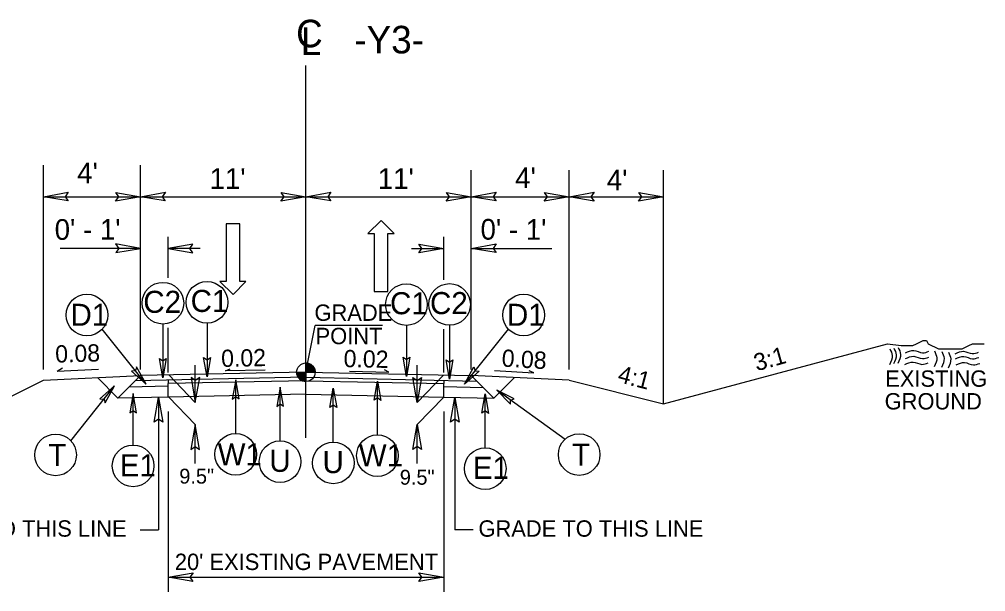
# Model space of a CAD drawing. Extents: x 573813 to 575363, y -54752 to -53123.
# Drawn here: x 574831.2 to 574910.9, y -53905.5 to -53858.3 of the extents above; entities that cross this region are included whole.
import ezdxf

# ---------------------------------------------------------------- set-up
doc = ezdxf.new("R2010")
doc.units = 0
for name, color, linetype in [('Old_Level_1', 7, 'Continuous'), ('Old_Level_11', 7, 'Continuous'), ('Old_Level_2', 7, 'Continuous'), ('Old_Level_3', 7, 'Continuous'), ('Prop Lane Arrow CELL', 7, 'Continuous'), ('Prop Pavement Schedule Description CELL', 7, 'Continuous'), ('Typical Grade Point Symbol CELL', 7, 'Continuous'), ('Typical ID Circle CELL', 7, 'Continuous'), ('Typical Terminator CELL', 7, 'Continuous'), ('Typical Text ID Circle CELL', 7, 'Continuous')]:
    doc.layers.add(name, color=color, linetype=linetype)

msp = doc.modelspace()

# ---------------------------------------------------------------- linework, layer by layer
at = {"layer": 'Old_Level_1'}
for p, q in [((574884.321, -53890.036), (574902.797, -53885.1)), ((574848.192, -53887.334), (574848.571, -53887.144)), ((574833.158, -53888.088), (574841.173, -53887.719)), ((574837.62, -53887.883), (574839.315, -53889.577)), ((574841.173, -53887.719), (574839.315, -53889.577)), ((574854.816, -53887.844), (574840.755, -53888.137)), ((574854.816, -53887.436), (574841.173, -53887.719)), ((574851.461, -53887.266), (574848.192, -53887.334)), ((574854.816, -53887.436), (574868.46, -53887.719)), ((574854.816, -53887.844), (574868.915, -53888.175)), ((574858.406, -53887.355), (574861.669, -53887.423)), ((574861.669, -53887.423), (574861.29, -53887.233)), ((574868.46, -53887.719), (574870.318, -53889.578)), ((574876.54, -53888.091), (574868.46, -53887.719)), ((574872.013, -53887.883), (574870.318, -53889.578)), ((574799.389, -53904.973), (574833.158, -53888.088)), ((574843.447, -53888.593), (574840.232, -53888.66)), ((574843.444, -53888.081), (574843.447, -53888.365)), ((574854.816, -53888.139), (574843.447, -53888.367)), ((574843.447, -53889.492), (574843.447, -53888.365)), ((574854.816, -53888.139), (574866.186, -53888.367)), ((574866.189, -53888.111), (574866.186, -53888.365)), ((574866.186, -53889.492), (574866.186, -53888.365)), ((574866.186, -53888.623), (574869.44, -53888.699)), ((574876.54, -53888.091), (574884.321, -53890.036)), ((574843.447, -53889.492), (574839.315, -53889.577)), ((574854.816, -53889.256), (574843.447, -53889.492)), ((574854.816, -53889.255), (574866.186, -53889.492)), ((574866.186, -53889.492), (574870.318, -53889.578))]:
    msp.add_line(p, q, dxfattribs=at)
msp.add_lwpolyline([(574902.797, -53885.1), (574903.917, -53885.24), (574904.198, -53885.24), (574904.618, -53885.24), (574904.898, -53885.24), (574905.179, -53885.101), (574905.459, -53884.96), (574905.739, -53884.819), (574906.019, -53884.819), (574906.16, -53885.1), (574906.44, -53885.24), (574906.72, -53885.38), (574907, -53885.52), (574907.28, -53885.52), (574907.561, -53885.52), (574907.841, -53885.52), (574908.121, -53885.52), (574908.401, -53885.52), (574908.681, -53885.52), (574908.961, -53885.52), (574909.242, -53885.38), (574909.522, -53885.24), (574909.802, -53885.1), (574910.223, -53885.1), (574910.503, -53885.1), (574910.783, -53885.1)], dxfattribs=at)
at = {"layer": 'Old_Level_11'}
for p, q in [((574833.158, -53887.198), (574833.158, -53870.361)), ((574841.173, -53887.198), (574841.173, -53870.361)), ((574868.46, -53887.198), (574868.46, -53870.76)), ((574876.54, -53887.198), (574876.54, -53870.76)), ((574884.321, -53889.999), (574884.321, -53870.76)), ((574833.158, -53872.96), (574841.173, -53872.96)), ((574841.173, -53872.96), (574854.816, -53872.96)), ((574854.816, -53872.96), (574868.46, -53872.96)), ((574868.46, -53872.96), (574876.54, -53872.96)), ((574876.54, -53872.96), (574884.321, -53872.96)), ((574843.444, -53879.663), (574843.444, -53876.263)), ((574866.189, -53879.822), (574866.189, -53876.263)), ((574841.173, -53877.218), (574834.531, -53877.218)), ((574846.104, -53877.217), (574843.444, -53877.218)), ((574863.529, -53877.217), (574866.189, -53877.218)), ((574868.46, -53877.218), (574875.102, -53877.218)), ((574843.444, -53887.472), (574843.444, -53883.775)), ((574854.816, -53887.436), (574855.584, -53883.591)), ((574861.126, -53883.591), (574855.584, -53883.591)), ((574866.189, -53887.472), (574866.189, -53883.892)), ((574845.691, -53889.923), (574845.691, -53886.848)), ((574863.994, -53889.925), (574863.994, -53886.849)), ((574843.506, -53887.661), (574845.691, -53889.923)), ((574866.169, -53887.672), (574863.994, -53889.925)), ((574842.645, -53889.508), (574842.645, -53900.429)), ((574843.499, -53889.49), (574845.684, -53891.753)), ((574866.186, -53889.492), (574864.001, -53891.755)), ((574867.107, -53889.511), (574867.107, -53900.431)), ((574843.447, -53890.663), (574843.447, -53905.537)), ((574866.186, -53890.663), (574866.186, -53905.537)), ((574845.684, -53894.965), (574845.684, -53891.753)), ((574864.001, -53894.966), (574864.001, -53891.755)), ((574841.132, -53900.429), (574842.645, -53900.429)), ((574868.62, -53900.431), (574867.107, -53900.431)), ((574843.447, -53904.345), (574866.186, -53904.345))]:
    msp.add_line(p, q, dxfattribs=at)
for points in [[(574835.204, -53873.312), (574833.158, -53872.96), (574835.216, -53872.596), (574834.954, -53872.96)], [(574839.126, -53872.607), (574841.173, -53872.96), (574839.115, -53873.324), (574839.376, -53872.96)], [(574843.219, -53873.312), (574841.173, -53872.96), (574843.231, -53872.596), (574842.969, -53872.96)], [(574852.77, -53872.607), (574854.816, -53872.96), (574852.759, -53873.324), (574853.02, -53872.96)], [(574856.863, -53873.312), (574854.816, -53872.96), (574856.874, -53872.596), (574856.613, -53872.96)], [(574866.414, -53872.607), (574868.46, -53872.96), (574866.402, -53873.324), (574866.664, -53872.96)], [(574870.507, -53873.312), (574868.46, -53872.96), (574870.518, -53872.596), (574870.257, -53872.96)], [(574874.494, -53872.608), (574876.54, -53872.96), (574874.482, -53873.324), (574874.744, -53872.96)], [(574878.587, -53873.313), (574876.54, -53872.96), (574878.598, -53872.596), (574878.337, -53872.96)], [(574882.275, -53872.608), (574884.321, -53872.96), (574882.263, -53873.324), (574882.524, -53872.96)], [(574839.126, -53877.57), (574841.173, -53877.218), (574839.115, -53876.854), (574839.376, -53877.218)], [(574845.491, -53876.865), (574843.444, -53877.218), (574845.502, -53877.581), (574845.241, -53877.218)], [(574864.142, -53876.865), (574866.189, -53877.218), (574864.131, -53877.581), (574864.392, -53877.218)], [(574870.507, -53877.57), (574868.46, -53877.218), (574870.518, -53876.854), (574870.257, -53877.218)], [(574845.339, -53887.877), (574845.691, -53889.923), (574846.055, -53887.866), (574845.691, -53888.127)], [(574864.346, -53887.878), (574863.994, -53889.925), (574863.63, -53887.867), (574863.994, -53888.128)], [(574842.293, -53891.555), (574842.645, -53889.508), (574843.009, -53891.566), (574842.645, -53891.305)], [(574866.755, -53891.557), (574867.107, -53889.511), (574867.471, -53891.569), (574867.107, -53891.307)], [(574846.036, -53893.8), (574845.684, -53891.753), (574845.32, -53893.811), (574845.683, -53893.55)], [(574863.649, -53893.801), (574864.001, -53891.755), (574864.365, -53893.812), (574864.002, -53893.551)], [(574845.493, -53904.697), (574843.447, -53904.345), (574845.505, -53903.981), (574845.243, -53904.345)], [(574864.14, -53903.992), (574866.186, -53904.345), (574864.128, -53904.709), (574864.39, -53904.345)]]:
    msp.add_lwpolyline(points, close=True, dxfattribs=at)
at = {"layer": 'Old_Level_2'}
for p, q in [((574854.816, -53892.855), (574854.816, -53862.136)), ((574834.285, -53887.352), (574834.739, -53887.06)), ((574834.285, -53887.352), (574837.714, -53887.186)), ((574870.378, -53887.296), (574873.628, -53887.491)), ((574873.628, -53887.491), (574873.245, -53887.309))]:
    msp.add_line(p, q, dxfattribs=at)
for points in [[(574902.992, -53885.503), (574903.184, -53886.067), (574902.977, -53886.816)], [(574902.992, -53885.503), (574903.184, -53886.067), (574902.977, -53886.816)], [(574903.324, -53885.438), (574903.514, -53886.004), (574903.307, -53886.754)], [(574903.324, -53885.438), (574903.514, -53886.004), (574903.307, -53886.754)], [(574903.678, -53885.401), (574903.872, -53885.967), (574903.664, -53886.714)], [(574903.678, -53885.401), (574903.872, -53885.967), (574903.664, -53886.714)], [(574904.278, -53886.317), (574904.964, -53886.124), (574905.684, -53886.308), (574906.204, -53886.191)], [(574904.278, -53886.317), (574904.964, -53886.124), (574905.684, -53886.308), (574906.204, -53886.191)], [(574904.282, -53885.842), (574904.964, -53885.645), (574905.69, -53885.829), (574906.209, -53885.712)], [(574906.674, -53885.68), (574906.864, -53886.244), (574906.66, -53886.993)], [(574906.674, -53885.68), (574906.864, -53886.244), (574906.66, -53886.993)], [(574907.27, -53885.726), (574907.462, -53886.292), (574907.257, -53887.041)], [(574907.27, -53885.726), (574907.462, -53886.292), (574907.257, -53887.041)], [(574907.822, -53885.776), (574908.014, -53886.342), (574907.806, -53887.089)], [(574907.822, -53885.776), (574908.014, -53886.342), (574907.806, -53887.089)], [(574908.387, -53885.906), (574909.073, -53885.711), (574909.793, -53885.896), (574910.316, -53885.78)], [(574908.406, -53886.335), (574909.091, -53886.138), (574909.811, -53886.325), (574910.334, -53886.208)], [(574908.406, -53886.335), (574909.091, -53886.138), (574909.811, -53886.325), (574910.334, -53886.208)], [(574904.225, -53886.798), (574904.909, -53886.605), (574905.635, -53886.785), (574906.156, -53886.67)], [(574904.225, -53886.798), (574904.909, -53886.605), (574905.635, -53886.785), (574906.156, -53886.67)], [(574908.475, -53886.832), (574909.159, -53886.636), (574909.883, -53886.821), (574910.403, -53886.703)], [(574908.475, -53886.832), (574909.159, -53886.636), (574909.883, -53886.821), (574910.403, -53886.703)]]:
    msp.add_spline(points, degree=3, dxfattribs=at)
at = {"layer": 'Prop Lane Arrow CELL'}
for p, q in [((574848.234, -53875.188), (574848.234, -53879.963)), ((574849.36, -53875.188), (574848.234, -53875.188)), ((574849.36, -53879.963), (574849.36, -53875.188)), ((574861.031, -53874.917), (574859.94, -53875.992)), ((574862.089, -53875.992), (574861.031, -53874.917)), ((574859.94, -53875.992), (574860.452, -53875.992)), ((574860.452, -53875.992), (574860.452, -53880.767)), ((574861.577, -53880.767), (574861.577, -53875.992)), ((574861.577, -53875.992), (574862.089, -53875.992)), ((574848.234, -53879.963), (574847.723, -53879.963)), ((574847.723, -53879.963), (574848.814, -53881.038)), ((574848.814, -53881.038), (574849.872, -53879.963)), ((574849.872, -53879.963), (574849.36, -53879.963)), ((574860.452, -53880.767), (574861.577, -53880.767))]:
    msp.add_line(p, q, dxfattribs=at)
at = {"layer": 'Typical Grade Point Symbol CELL'}
for p, q in [((574854.816, -53887.436), (574854.816, -53886.672)), ((574854.053, -53887.436), (574854.816, -53887.436)), ((574854.815, -53888.199), (574854.816, -53887.436)), ((574854.816, -53887.436), (574854.815, -53888.199)), ((574855.58, -53887.436), (574854.816, -53887.436))]:
    msp.add_line(p, q, dxfattribs=at)
for points in [[(574854.823, -53886.672), (574854.823, -53886.672), (574854.823, -53887.436)], [(574854.839, -53886.672), (574854.839, -53887.436)], [(574854.854, -53886.674), (574854.854, -53887.436)], [(574854.869, -53886.674), (574854.869, -53887.436)], [(574854.884, -53886.676), (574854.884, -53887.436)], [(574854.9, -53886.677), (574854.9, -53887.436)], [(574854.915, -53886.679), (574854.915, -53887.436)], [(574854.93, -53886.681), (574854.93, -53887.436)], [(574854.945, -53886.682), (574854.945, -53887.436)], [(574854.961, -53886.686), (574854.961, -53887.436)], [(574854.976, -53886.689), (574854.976, -53887.436)], [(574854.991, -53886.693), (574854.991, -53887.436)], [(574855.007, -53886.696), (574855.007, -53887.436)], [(574855.022, -53886.701), (574855.022, -53887.436)], [(574855.037, -53886.704), (574855.037, -53887.436)], [(574855.052, -53886.71), (574855.052, -53887.436)], [(574855.068, -53886.715), (574855.068, -53887.436)], [(574855.083, -53886.72), (574855.083, -53887.436)], [(574855.098, -53886.726), (574855.098, -53887.436)], [(574855.113, -53886.733), (574855.113, -53887.436)], [(574855.129, -53886.74), (574855.129, -53887.436)], [(574855.144, -53886.747), (574855.144, -53887.436)], [(574855.159, -53886.754), (574855.159, -53887.436)], [(574855.174, -53886.762), (574855.174, -53887.436)], [(574855.19, -53886.771), (574855.19, -53887.436)], [(574855.205, -53886.779), (574855.205, -53887.436)], [(574855.22, -53886.788), (574855.22, -53887.436)], [(574855.235, -53886.798), (574855.235, -53887.436)], [(574855.251, -53886.808), (574855.251, -53887.436)], [(574855.266, -53886.82), (574855.266, -53887.436)], [(574855.281, -53886.83), (574855.281, -53887.436)], [(574855.297, -53886.842), (574855.297, -53887.436)], [(574855.312, -53886.855), (574855.312, -53887.436)], [(574855.327, -53886.869), (574855.327, -53887.436)], [(574855.342, -53886.883), (574855.342, -53887.436)], [(574855.358, -53886.898), (574855.358, -53887.436)], [(574855.373, -53886.913), (574855.373, -53887.436)], [(574855.388, -53886.93), (574855.388, -53887.436)], [(574855.403, -53886.949), (574855.403, -53887.436)], [(574855.419, -53886.967), (574855.419, -53887.436)], [(574855.434, -53886.988), (574855.434, -53887.436)], [(574855.449, -53887.01), (574855.449, -53887.436)], [(574855.465, -53887.034), (574855.465, -53887.436)], [(574855.48, -53887.059), (574855.48, -53887.436)], [(574855.495, -53887.086), (574855.495, -53887.436)], [(574855.51, -53887.118), (574855.51, -53887.436)], [(574855.526, -53887.154), (574855.526, -53887.436)], [(574854.057, -53887.436), (574854.057, -53887.519)], [(574854.072, -53887.436), (574854.072, -53887.609)], [(574854.087, -53887.436), (574854.087, -53887.663)], [(574854.102, -53887.436), (574854.102, -53887.709)], [(574854.118, -53887.436), (574854.118, -53887.744)], [(574854.133, -53887.436), (574854.133, -53887.777)], [(574854.148, -53887.436), (574854.148, -53887.805)], [(574854.163, -53887.436), (574854.163, -53887.832)], [(574854.179, -53887.436), (574854.179, -53887.856)], [(574854.194, -53887.436), (574854.194, -53887.878)], [(574854.209, -53887.436), (574854.209, -53887.899)], [(574854.224, -53887.436), (574854.224, -53887.917)], [(574854.24, -53887.436), (574854.24, -53887.936)], [(574854.255, -53887.436), (574854.255, -53887.953)], [(574854.27, -53887.436), (574854.27, -53887.97)], [(574854.286, -53887.436), (574854.286, -53887.985)], [(574854.301, -53887.436), (574854.301, -53887.999)], [(574854.316, -53887.436), (574854.316, -53888.012)], [(574854.331, -53887.436), (574854.331, -53888.026)], [(574854.347, -53887.436), (574854.347, -53888.038)], [(574854.362, -53887.436), (574854.362, -53888.05)], [(574854.377, -53887.436), (574854.377, -53888.06)], [(574854.392, -53887.436), (574854.392, -53888.07)], [(574854.408, -53887.436), (574854.408, -53888.08)], [(574854.423, -53887.436), (574854.423, -53888.09)], [(574854.438, -53887.436), (574854.438, -53888.099)], [(574854.453, -53887.436), (574854.453, -53888.107)], [(574854.469, -53887.436), (574854.469, -53888.116)], [(574854.484, -53887.436), (574854.484, -53888.123)], [(574854.499, -53887.436), (574854.499, -53888.129)], [(574854.515, -53887.436), (574854.515, -53888.136)], [(574854.53, -53887.436), (574854.53, -53888.143)], [(574854.545, -53887.436), (574854.545, -53888.15)], [(574854.56, -53887.436), (574854.56, -53888.155)], [(574854.576, -53887.436), (574854.576, -53888.16)], [(574854.591, -53887.436), (574854.591, -53888.165)], [(574854.606, -53887.436), (574854.606, -53888.168)], [(574854.621, -53887.436), (574854.621, -53888.173)], [(574854.637, -53887.436), (574854.637, -53888.177)], [(574854.652, -53887.436), (574854.652, -53888.18)], [(574854.667, -53887.436), (574854.667, -53888.184)], [(574854.682, -53887.436), (574854.682, -53888.187)], [(574854.698, -53887.436), (574854.698, -53888.189)], [(574854.713, -53887.436), (574854.713, -53888.192)], [(574854.728, -53887.436), (574854.728, -53888.194)], [(574854.744, -53887.436), (574854.744, -53888.195)], [(574854.759, -53887.436), (574854.759, -53888.197)], [(574854.774, -53887.436), (574854.774, -53888.197)], [(574854.789, -53887.436), (574854.789, -53888.199)], [(574854.805, -53887.436), (574854.805, -53888.199), (574854.805, -53888.199)], [(574855.541, -53887.196), (574855.541, -53887.436)], [(574855.556, -53887.249), (574855.556, -53887.436)], [(574855.571, -53887.327), (574855.571, -53887.436)]]:
    msp.add_lwpolyline(points, dxfattribs=at)
msp.add_circle((574854.816, -53887.435), 0.763, dxfattribs=at)
for start, end in [(359.99048, 89.99048), (179.99048, 269.99048)]:
    msp.add_arc((574854.816, -53887.435), 0.763, start, end, dxfattribs=at)
at = {"layer": 'Typical ID Circle CELL'}
for p, q in [((574841.628, -53888.416), (574838.014, -53883.885)), ((574843.017, -53883.458), (574843.017, -53887.897)), ((574846.659, -53883.384), (574846.659, -53887.823)), ((574863.113, -53883.573), (574863.113, -53887.795)), ((574866.671, -53883.563), (574866.671, -53888.002)), ((574867.908, -53888.416), (574871.521, -53883.885)), ((574835.424, -53893.088), (574839.037, -53888.557)), ((574849.028, -53892.491), (574849.028, -53888.052)), ((574852.691, -53893.093), (574852.691, -53888.655)), ((574857.079, -53893.196), (574857.079, -53888.758)), ((574860.721, -53892.6), (574860.721, -53888.162)), ((574840.565, -53893.441), (574840.565, -53889.196)), ((574869.611, -53893.67), (574869.611, -53889.232)), ((574876.211, -53892.981), (574870.558, -53888.913))]:
    msp.add_line(p, q, dxfattribs=at)
for centre in [(574846.659, -53881.667), (574843.017, -53881.741), (574863.113, -53881.856), (574866.671, -53881.846), (574836.753, -53882.719), (574872.782, -53882.719), (574834.165, -53894.257), (574849.028, -53894.208), (574860.721, -53894.317), (574877.362, -53894.228), (574840.565, -53895.158), (574852.691, -53894.81), (574857.079, -53894.913), (574869.611, -53895.388)]:
    msp.add_circle(centre, 1.718, dxfattribs=at)
at = {"layer": 'Typical Terminator CELL'}
for points in [[(574843.291, -53886.306), (574843.017, -53887.897), (574842.734, -53886.298), (574843.017, -53886.501)], [(574846.933, -53886.232), (574846.659, -53887.823), (574846.377, -53886.224), (574846.659, -53886.427)], [(574863.386, -53886.205), (574863.113, -53887.795), (574862.83, -53886.196), (574863.113, -53886.399)], [(574840.422, -53887.343), (574841.628, -53888.416), (574840.852, -53886.99), (574840.757, -53887.325)], [(574866.945, -53886.411), (574866.671, -53888.002), (574866.388, -53886.402), (574866.671, -53886.606)], [(574869.114, -53887.343), (574867.908, -53888.416), (574868.684, -53886.99), (574868.778, -53887.325)], [(574838.26, -53889.972), (574839.037, -53888.557), (574837.819, -53889.631), (574838.167, -53889.649)], [(574849.302, -53889.642), (574849.028, -53888.052), (574848.745, -53889.651), (574849.028, -53889.448)], [(574852.965, -53890.245), (574852.691, -53888.655), (574852.408, -53890.254), (574852.691, -53890.051)], [(574856.805, -53890.348), (574857.079, -53888.758), (574857.362, -53890.357), (574857.079, -53890.154)], [(574860.447, -53889.752), (574860.721, -53888.162), (574861.004, -53889.761), (574860.721, -53889.558)], [(574840.839, -53890.786), (574840.565, -53889.196), (574840.282, -53890.795), (574840.565, -53890.592)], [(574869.338, -53890.822), (574869.612, -53889.232), (574869.894, -53890.831), (574869.612, -53890.628)], [(574872.009, -53889.62), (574870.558, -53888.913), (574871.691, -53890.077), (574871.691, -53889.729)]]:
    msp.add_lwpolyline(points, close=True, dxfattribs=at)

# ---------------------------------------------------------------- texts
at = {"layer": 'Old_Level_1'}
for s, height, rotation, p in [('0.08', 1.4212, 1.66332, (574834.156, -53886.646)), ('0.02', 1.4212, 1.19188, (574847.841, -53887.006)), ('0.02', 1.4212, 358.80838, (574857.919, -53887.009)), ('0.08', 1.4212, 356.57937, (574870.939, -53886.964)), ('3:1', 1.4208, 15.63504, (574891.998, -53887.364)), ('4:1', 1.4212, 345.34321, (574880.454, -53888.218)), ('EXISTING', 1.3498, 359.99996, (574902.608, -53888.635)), ('GROUND', 1.3498, 359.99996, (574902.563, -53890.507))]:
    msp.add_text(s, height=height, rotation=rotation, dxfattribs=at).set_placement(p)
at = {"layer": 'Old_Level_11'}
for s, height, rotation, p in [("11'", 1.7055, 359.99996, (574846.869, -53872.313)), ("11'", 1.7055, 359.99996, (574860.748, -53872.313)), ("4'", 1.7055, 359.99996, (574879.642, -53872.42)), ('GRADE TO THIS LINE', 1.35016, 0.00004, (574821.467, -53901.001)), ('GRADE TO THIS LINE', 1.35016, 359.99996, (574869.052, -53901.003)), ("20' EXISTING PAVEMENT", 1.35016, 359.99996, (574844.005, -53903.751))]:
    msp.add_text(s, height=height, rotation=rotation, dxfattribs=at).set_placement(p)
at = {"layer": 'Old_Level_2'}
for s, rotation, p in [('C', 359.99996, (574854.009, -53860.635)), ('L', 359.94686, (574854.396, -53861.272))]:
    msp.add_text(s, height=2.274, rotation=rotation, dxfattribs=at).set_placement(p)
at = {"layer": 'Old_Level_3'}
for s, height, rotation, p in [('-Y3-', 2.2739, 0, (574858.812, -53861.139)), ("4'", 1.7055, 359.83288, (574835.947, -53871.84)), ("4'", 1.7055, 359.83288, (574872.08, -53872.245)), ("0' - 1'", 1.7055, 0.16712, (574834.093, -53876.518)), ("0' - 1'", 1.7055, 359.83288, (574869.223, -53876.499)), ('GRADE', 1.3502, 359.99996, (574855.524, -53883.199)), ('POINT', 1.3502, 359.99996, (574855.617, -53885.122))]:
    msp.add_text(s, height=height, rotation=rotation, dxfattribs=at).set_placement(p)
at = {"layer": 'Prop Pavement Schedule Description CELL'}
for s, height, p in [('C2', 1.8192, (574841.405, -53882.538)), ('C1', 1.8192, (574845.308, -53882.464)), ('C2', 1.8192, (574865.059, -53882.643)), ('C1', 1.8192, (574861.761, -53882.653)), ('D1', 1.8192, (574871.405, -53883.608)), ('T', 1.819, (574833.567, -53895.167)), ('T', 1.819, (574876.764, -53895.138)), ('E1', 1.8192, (574839.46, -53896.022)), ('U', 1.819, (574851.802, -53895.654)), ('U', 1.819, (574856.189, -53895.756)), ('E1', 1.8192, (574868.587, -53896.231))]:
    msp.add_text(s, height=height, rotation=360, dxfattribs=at).set_placement(p)
for s, p in [('D1', (574835.398, -53883.608)), ('W1', (574847.54, -53895.112)), ('W1', (574859.184, -53895.191))]:
    msp.add_text(s, height=1.8192, dxfattribs=at).set_placement(p)
at = {"layer": 'Typical Text ID Circle CELL'}
for p in [(574844.372, -53896.624), (574862.563, -53896.714)]:
    msp.add_text('9.5"', height=1.2298, dxfattribs=at).set_placement(p)

doc.saveas('drawing.dxf')
